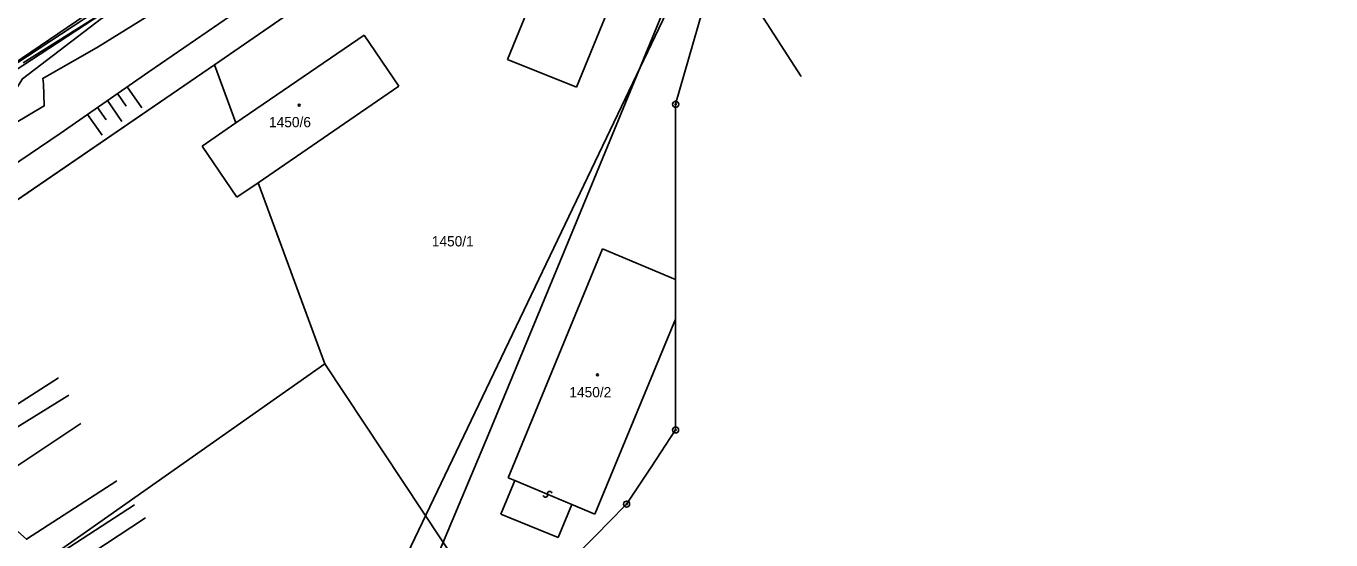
# Model space of a CAD drawing. Extents: x -469926 to -462499, y -1098642 to -1092733.
# Drawn here: x -463760.6 to -463544.2, y -1094415.6 to -1094330.3 of the extents above; entities that cross this region are included whole.
import ezdxf

# ---------------------------------------------------------------- set-up
doc = ezdxf.new("R2010")
doc.units = 0
for name, color, linetype in [('Vrstva 1', 7, 'Continuous'), ('Vrstva 10', 7, 'Continuous'), ('Vrstva 13', 7, 'Continuous'), ('Vrstva 24', 7, 'Continuous'), ('Vrstva 25', 7, 'Continuous'), ('Vrstva 26', 7, 'Continuous'), ('Vrstva 4', 7, 'Continuous'), ('Vrstva 42', 7, 'Continuous'), ('Vrstva 48', 7, 'Continuous'), ('Vrstva 50', 7, 'Continuous'), ('Vrstva 51', 7, 'Continuous'), ('Vrstva 54', 7, 'Continuous'), ('Vrstva 55', 7, 'Continuous'), ('Vrstva 6', 7, 'Continuous'), ('Vrstva 62', 7, 'Continuous'), ('Vrstva 7', 7, 'Continuous')]:
    doc.layers.add(name, color=color, linetype=linetype)

msp = doc.modelspace()

# ---------------------------------------------------------------- linework, layer by layer
at = {"layer": 'Vrstva 1'}
for p, q in [((-463657.8, -1094287.39), (-463729.4, -1094336.75)), ((-463664.69, -1094296.46), (-463680.81, -1094335.86)), ((-463664.69, -1094296.46), (-463680.81, -1094335.86)), ((-463669.35, -1094340.46), (-463653.19, -1094301.02)), ((-463669.35, -1094340.46), (-463653.19, -1094301.02)), ((-463725.83, -1094346.41), (-463704.56, -1094331.86)), ((-463704.56, -1094331.86), (-463698.81, -1094340.32)), ((-463704.56, -1094331.86), (-463698.81, -1094340.32)), ((-463729.4, -1094336.75), (-463807.41, -1094390.19)), ((-463725.83, -1094346.41), (-463729.4, -1094336.75)), ((-463680.81, -1094335.86), (-463669.35, -1094340.46)), ((-463680.81, -1094335.86), (-463669.35, -1094340.46)), ((-463698.81, -1094340.32), (-463722.17, -1094356.32)), ((-463731.45, -1094350.26), (-463725.83, -1094346.41)), ((-463725.66, -1094358.71), (-463731.45, -1094350.26)), ((-463722.17, -1094356.32), (-463725.66, -1094358.71)), ((-463711.07, -1094386.39), (-463722.17, -1094356.32)), ((-463665, -1094367.3), (-463680.7, -1094405.26)), ((-463652.9, -1094372.36), (-463665, -1094367.3)), ((-463652.9, -1094372.36), (-463665, -1094367.3)), ((-463666.31, -1094411.28), (-463652.9, -1094378.96)), ((-463666.31, -1094411.28), (-463652.9, -1094378.96)), ((-463771.13, -1094428.58), (-463711.07, -1094386.39)), ((-463685.89, -1094424.33), (-463711.07, -1094386.39)), ((-463679.59, -1094405.72), (-463681.87, -1094411.29)), ((-463680.7, -1094405.26), (-463679.59, -1094405.72)), ((-463681.87, -1094411.29), (-463672.4, -1094415.19)), ((-463672.4, -1094415.19), (-463670.11, -1094409.69)), ((-463670.11, -1094409.69), (-463666.31, -1094411.28)), ((-463670.11, -1094409.69), (-463666.31, -1094411.28))]:
    msp.add_line(p, q, dxfattribs=at)
msp.add_spline([(-463544.2, -1094195.35), (-463561.17, -1094207.87), (-463579.64, -1094223.59), (-463597.97, -1094241.55), (-463613.05, -1094258.62), (-463626.96, -1094276.95), (-463637.97, -1094294.13), (-463647.44, -1094311.46), (-463656.04, -1094330.46)], degree=3, dxfattribs=at)
at = {"layer": 'Vrstva 10'}
msp.add_lwpolyline([(-463630.58, -1094265.29), (-463657.8, -1094287.39), (-463729.4, -1094336.75), (-463807.41, -1094390.19), (-463829.92, -1094406.09), (-463838.83, -1094400.83), (-463856.99, -1094414.18), (-463852.36, -1094421.09), (-463849.17, -1094426.11), (-463873.44, -1094453.23), (-463880.57, -1094463.32), (-463905.01, -1094502.64), (-463932.33, -1094546.72), (-463949.92, -1094571.77), (-463961.59, -1094587.74)], dxfattribs=at)
at = {"layer": 'Vrstva 13'}
for p, q in [((-463642.32, -1094306.54), (-463652.89, -1094343.32)), ((-463642.32, -1094306.54), (-463652.89, -1094343.32)), ((-463652.89, -1094343.32), (-463652.9, -1094372.36)), ((-463652.89, -1094343.32), (-463652.9, -1094372.36)), ((-463652.9, -1094372.36), (-463652.9, -1094372.57)), ((-463652.9, -1094372.36), (-463652.9, -1094372.57)), ((-463652.9, -1094372.57), (-463652.9, -1094378.96)), ((-463652.9, -1094372.57), (-463652.9, -1094378.96)), ((-463652.9, -1094378.96), (-463652.9, -1094393.49)), ((-463652.9, -1094378.96), (-463652.9, -1094393.49)), ((-463652.9, -1094393.49), (-463652.9, -1094397.34)), ((-463652.9, -1094393.49), (-463652.9, -1094397.34)), ((-463652.9, -1094397.34), (-463656.98, -1094403.52)), ((-463652.9, -1094397.34), (-463656.98, -1094403.52)), ((-463656.98, -1094403.52), (-463659.37, -1094407.15)), ((-463656.98, -1094403.52), (-463659.37, -1094407.15)), ((-463659.37, -1094407.15), (-463661.02, -1094409.64)), ((-463659.37, -1094407.15), (-463661.02, -1094409.64)), ((-463661.86, -1094410.49), (-463663.13, -1094411.78)), ((-463661.86, -1094410.49), (-463663.13, -1094411.78)), ((-463661.02, -1094409.64), (-463661.86, -1094410.49)), ((-463661.02, -1094409.64), (-463661.86, -1094410.49)), ((-463663.13, -1094411.78), (-463670.49, -1094419.26))]:
    msp.add_line(p, q, dxfattribs=at)
at = {"layer": 'Vrstva 24'}
for centre, radius in [((-463652.89, -1094343.32), 0.5), ((-463652.89, -1094343.32), 0.5), ((-463652.89, -1094343.32), 0.1), ((-463652.89, -1094343.32), 0.1), ((-463652.9, -1094397.34), 0.5), ((-463652.9, -1094397.34), 0.5), ((-463652.9, -1094397.34), 0.1), ((-463652.9, -1094397.34), 0.1), ((-463661.02, -1094409.64), 0.5), ((-463661.02, -1094409.64), 0.5), ((-463661.02, -1094409.64), 0.1), ((-463661.02, -1094409.64), 0.1)]:
    msp.add_circle(centre, radius, dxfattribs=at)
at = {"layer": 'Vrstva 25'}
for centre in [(-463715.33, -1094343.47), (-463715.33, -1094343.47), (-463665.87, -1094388.19), (-463665.87, -1094388.19)]:
    msp.add_circle(centre, 0.175, dxfattribs=at)
at = {"layer": 'Vrstva 26'}
msp.add_lwpolyline([(-463810.42, -1094371.24), (-463796.65, -1094361.32), (-463789.98, -1094356.32), (-463768.89, -1094340.75), (-463749.33, -1094327.54), (-463730.57, -1094315.16), (-463715.1, -1094304.55), (-463698.98, -1094293.19)], dxfattribs=at)
at = {"layer": 'Vrstva 4'}
msp.add_line((-463679.59, -1094405.72), (-463670.11, -1094409.69), dxfattribs=at)
at = {"layer": 'Vrstva 42'}
msp.add_line((-463809.82, -1094368.72), (-463697.53, -1094295.17), dxfattribs=at)
at = {"layer": 'Vrstva 48'}
for p, q in [((-463745.5, -1094341.55), (-463744.06, -1094343.63)), ((-463743.86, -1094340.41), (-463741.44, -1094343.88)), ((-463748.78, -1094343.84), (-463747.34, -1094345.91)), ((-463747.14, -1094342.7), (-463744.74, -1094346.15)), ((-463750.43, -1094344.98), (-463748.04, -1094348.42))]:
    msp.add_line(p, q, dxfattribs=at)
at = {"layer": 'Vrstva 51'}
msp.add_line((-463746.53, -1094327.27), (-463761.15, -1094336.45), dxfattribs=at)
for centre, radius, start, end in [((-463674.5, -1094408.12), 0.377, 190.3843, 18.0475), ((-463673.78, -1094407.89), 0.376, 11.0604, 197.3715), ((-463673.78, -1094407.89), 0.376, 11.0604, 197.3715)]:
    msp.add_arc(centre, radius, start, end, dxfattribs=at)
at = {"layer": 'Vrstva 54'}
msp.add_lwpolyline([(-463859.03, -1094420.66), (-463855.38, -1094408.3), (-463852.55, -1094404.48), (-463842.45, -1094395.98), (-463806.68, -1094372.58), (-463808.13, -1094370.47), (-463796.41, -1094358.96), (-463698.04, -1094294.3)], dxfattribs=at)
at = {"layer": 'Vrstva 55'}
for points in [[(-463825.4, -1094392.22), (-463824.06, -1094386.73), (-463819.6, -1094387.16), (-463810.04, -1094385.53), (-463808.41, -1094384.13), (-463806.54, -1094382.79), (-463801.31, -1094379.03), (-463795.49, -1094374.56), (-463771.83, -1094359.56), (-463754.98, -1094348.15), (-463740.26, -1094337.91), (-463718.98, -1094323.3), (-463703.29, -1094312.51), (-463688.18, -1094301.48), (-463673.57, -1094291.62), (-463669.28, -1094289.72), (-463670.91, -1094285.14), (-463670.16, -1094285.21)], [(-463695.48, -1094425.56), (-463683.99, -1094398.19), (-463669.39, -1094362.95), (-463656.04, -1094330.46)], [(-463766.49, -1094373.6), (-463777.55, -1094381.02), (-463781.33, -1094385.21), (-463782.78, -1094389.66), (-463781.88, -1094393.8), (-463779.55, -1094397.55), (-463775.75, -1094402.1), (-463760.58, -1094415.48), (-463745.61, -1094405.76)], [(-463755.29, -1094388.69), (-463771.68, -1094399.19), (-463775.66, -1094394.61), (-463776.99, -1094390.79), (-463776.5, -1094387.87), (-463774.77, -1094385.81), (-463771.73, -1094384.02), (-463762.81, -1094378.76)], [(-463751.55, -1094396.24), (-463766.23, -1094406), (-463769.89, -1094401.61), (-463753.55, -1094391.56)], [(-463742.67, -1094409.76), (-463756.7, -1094418.89), (-463754.12, -1094420.64), (-463740.82, -1094411.94)]]:
    msp.add_lwpolyline(points, dxfattribs=at)
at = {"layer": 'Vrstva 6'}
msp.add_line((-463654.41, -1094328.07), (-463699.84, -1094422.93), dxfattribs=at)
at = {"layer": 'Vrstva 62'}
for points in [[(-463825.4, -1094392.22), (-463824.06, -1094386.73), (-463819.6, -1094387.16), (-463810.04, -1094385.53), (-463808.41, -1094384.13), (-463806.54, -1094382.79), (-463801.31, -1094379.03), (-463795.49, -1094374.56), (-463771.83, -1094359.56), (-463754.98, -1094348.15), (-463740.26, -1094337.91), (-463718.98, -1094323.3), (-463703.29, -1094312.51), (-463688.18, -1094301.48), (-463673.57, -1094291.62), (-463669.28, -1094289.72), (-463670.91, -1094285.14), (-463670.16, -1094285.21)], [(-463799.12, -1094365.65), (-463783.25, -1094356.94), (-463773.1, -1094351.28), (-463769.28, -1094348.38), (-463766.25, -1094346.21), (-463767.03, -1094345.12), (-463763.55, -1094342.78), (-463761.24, -1094339.07), (-463748.15, -1094329.08), (-463718.61, -1094311.56), (-463698.11, -1094299.74), (-463698.62, -1094297.38), (-463698.98, -1094293.19)], [(-463799.12, -1094365.65), (-463783, -1094358.02), (-463772.49, -1094352.34), (-463757.63, -1094343.57), (-463757.78, -1094339.94), (-463757.89, -1094339.02), (-463748.67, -1094333.76), (-463733.58, -1094324.39), (-463719.7, -1094317.52), (-463706.68, -1094308.48), (-463695.01, -1094297.8), (-463695.89, -1094297.7)]]:
    msp.add_lwpolyline(points, dxfattribs=at)
at = {"layer": 'Vrstva 7'}
msp.add_lwpolyline([(-463667.6, -1094283.58), (-463632.07, -1094338.71)], dxfattribs=at)
msp.add_lwpolyline([(-463667.6, -1094283.58), (-463632.07, -1094338.71)], dxfattribs=at)

# ---------------------------------------------------------------- texts
at = {"layer": 'Vrstva 50'}
for s, p in [('1450/6', (-463720.34, -1094347.12)), ('1450/1', (-463693.34, -1094366.89)), ('1450/1', (-463693.34, -1094366.89)), ('1450/2', (-463670.52, -1094391.92)), ('1450/2', (-463670.52, -1094391.92))]:
    msp.add_text(s, height=1.7, dxfattribs=at).set_placement(p)

doc.saveas('drawing.dxf')
